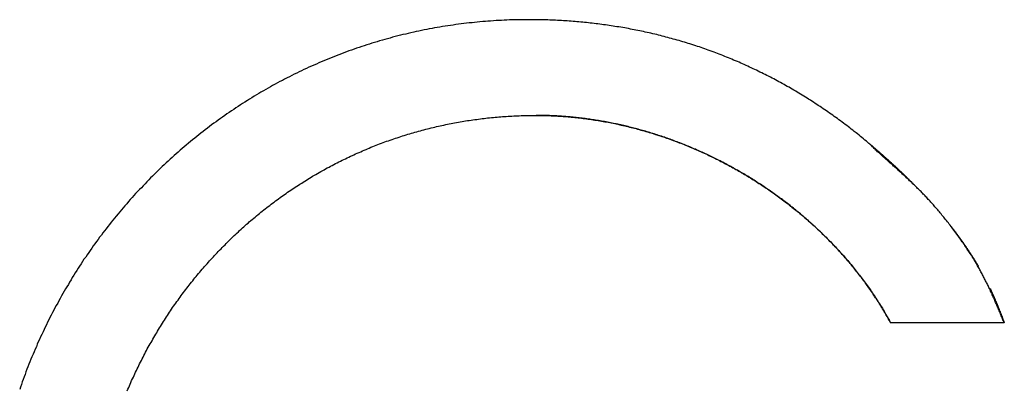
# Model space of a CAD drawing. Extents: x 1107 to 4046, y 937 to 3355.
# Tile 799 of 861: x 3058.27 to 3062.24, y 1762.37 to 1763.86. Entities that reach past the tile are written whole.
import ezdxf

# ---------------------------------------------------------------- set-up
doc = ezdxf.new("R2010")
doc.units = 0
doc.layers.add('KF_VIDA_L___C_LEFT', color=7, linetype='CONTINUOUS')

# ---------------------------------------------------------------- blocks, each defined once
blk = doc.blocks.new('KF_VIDA_L___C_LEFT')
at = {"layer": 'KF_VIDA_L___C_LEFT'}
blk.add_line((172.9343, 73.4208), (172.4763, 73.4208), dxfattribs=at)
for points in [[(171.017, 74.6425, 0), (171.007, 74.6425, 0), (170.996, 74.6424, 0), (170.985, 74.6422, 0), (170.974, 74.6421, 0), (170.963, 74.6418, 0), (170.952, 74.6415, 0), (170.941, 74.6412, 0), (170.93, 74.6407, 0), (170.919, 74.6403, 0), (170.909, 74.6398, 0), (170.898, 74.6392, 0), (170.887, 74.6386, 0), (170.876, 74.6379, 0), (170.865, 74.6371, 0), (170.854, 74.6363, 0), (170.844, 74.6355, 0), (170.833, 74.6346, 0), (170.822, 74.6336, 0), (170.811, 74.6326, 0), (170.8, 74.6315, 0), (170.79, 74.6304, 0), (170.779, 74.6292, 0), (170.768, 74.628, 0), (170.757, 74.6267, 0), (170.747, 74.6254, 0), (170.736, 74.624, 0), (170.725, 74.6225, 0), (170.714, 74.621, 0), (170.704, 74.6195, 0), (170.693, 74.6179, 0), (170.682, 74.6162, 0), (170.671, 74.6145, 0), (170.661, 74.6127, 0), (170.65, 74.6109, 0), (170.639, 74.609, 0), (170.629, 74.607, 0), (170.618, 74.605, 0), (170.608, 74.603, 0), (170.597, 74.6009, 0), (170.586, 74.5987, 0), (170.576, 74.5965, 0), (170.565, 74.5942, 0), (170.555, 74.5919, 0), (170.544, 74.5896, 0), (170.533, 74.5871, 0), (170.523, 74.5846, 0), (170.512, 74.5821, 0), (170.502, 74.5795, 0), (170.491, 74.5769, 0), (170.481, 74.5742, 0), (170.47, 74.5714, 0), (170.46, 74.5686, 0), (170.449, 74.5657, 0), (170.439, 74.5628, 0), (170.429, 74.5599, 0), (170.418, 74.5568, 0), (170.408, 74.5538, 0), (170.397, 74.5506, 0), (170.387, 74.5475, 0), (170.377, 74.5442, 0), (170.366, 74.5409, 0), (170.356, 74.5376, 0), (170.346, 74.5342, 0), (170.335, 74.5307, 0), (170.325, 74.5272, 0), (170.315, 74.5237, 0), (170.305, 74.52, 0), (170.294, 74.5164, 0), (170.284, 74.5126, 0), (170.274, 74.5089, 0), (170.264, 74.505, 0), (170.254, 74.5012, 0), (170.243, 74.4972, 0), (170.233, 74.4932, 0), (170.223, 74.4892, 0), (170.213, 74.4851, 0), (170.203, 74.4809, 0), (170.193, 74.4767, 0), (170.183, 74.4725, 0), (170.173, 74.4682, 0), (170.163, 74.4638, 0), (170.153, 74.4594, 0), (170.143, 74.455, 0), (170.133, 74.4505, 0), (170.123, 74.4459, 0), (170.113, 74.4413, 0), (170.103, 74.4367, 0), (170.094, 74.432, 0), (170.084, 74.4273, 0), (170.074, 74.4225, 0), (170.064, 74.4176, 0), (170.055, 74.4127, 0), (170.045, 74.4078, 0), (170.035, 74.4028, 0), (170.026, 74.3978, 0), (170.016, 74.3927, 0), (170.007, 74.3875, 0), (169.997, 74.3823, 0), (169.987, 74.3771, 0), (169.978, 74.3718, 0), (169.969, 74.3665, 0), (169.959, 74.3611, 0), (169.95, 74.3557, 0), (169.94, 74.3503, 0), (169.931, 74.3447, 0), (169.922, 74.3392, 0), (169.912, 74.3336, 0), (169.903, 74.3279, 0), (169.894, 74.3222, 0), (169.885, 74.3165, 0), (169.875, 74.3107, 0), (169.866, 74.3048, 0), (169.857, 74.299, 0), (169.848, 74.293, 0), (169.839, 74.2871, 0), (169.83, 74.281, 0), (169.821, 74.275, 0), (169.812, 74.2689, 0), (169.803, 74.2627, 0), (169.794, 74.2565, 0), (169.785, 74.2503, 0), (169.777, 74.244, 0), (169.768, 74.2376, 0), (169.759, 74.2313, 0), (169.75, 74.2248, 0), (169.741, 74.2184, 0), (169.733, 74.2119, 0), (169.724, 74.2053, 0), (169.715, 74.1987, 0), (169.707, 74.1921, 0), (169.698, 74.1854, 0), (169.69, 74.1786, 0), (169.681, 74.1719, 0), (169.673, 74.1651, 0), (169.664, 74.1582, 0), (169.656, 74.1513, 0), (169.648, 74.1444, 0), (169.639, 74.1374, 0), (169.631, 74.1304, 0), (169.623, 74.1233, 0), (169.615, 74.1162, 0), (169.606, 74.109, 0), (169.598, 74.1018, 0), (169.59, 74.0946, 0), (169.582, 74.0873, 0), (169.574, 74.08, 0), (169.566, 74.0726, 0), (169.558, 74.0652, 0), (169.55, 74.0578, 0), (169.542, 74.0503, 0), (169.534, 74.0428, 0), (169.526, 74.0352, 0), (169.519, 74.0276, 0), (169.511, 74.02, 0), (169.503, 74.0123, 0), (169.495, 74.0046, 0), (169.488, 73.9968, 0), (169.48, 73.989, 0), (169.473, 73.9812, 0), (169.465, 73.9733, 0), (169.458, 73.9654, 0), (169.45, 73.9575, 0), (169.443, 73.9495, 0), (169.435, 73.9415, 0), (169.428, 73.9335, 0), (169.421, 73.9254, 0), (169.413, 73.9173, 0), (169.406, 73.9092, 0), (169.399, 73.901, 0), (169.392, 73.8928, 0), (169.385, 73.8845, 0), (169.378, 73.8763, 0), (169.371, 73.8679, 0), (169.364, 73.8596, 0), (169.357, 73.8512, 0), (169.35, 73.8428, 0), (169.343, 73.8344, 0), (169.336, 73.8259, 0), (169.33, 73.8174, 0), (169.323, 73.8088, 0), (169.316, 73.8003, 0), (169.31, 73.7917, 0), (169.303, 73.783, 0), (169.297, 73.7743, 0), (169.29, 73.7656, 0), (169.284, 73.7569, 0), (169.277, 73.7481, 0), (169.271, 73.7394, 0), (169.264, 73.7305, 0), (169.258, 73.7217, 0), (169.252, 73.7128, 0), (169.246, 73.7039, 0), (169.24, 73.6949, 0), (169.234, 73.686, 0), (169.227, 73.6769, 0), (169.221, 73.6679, 0), (169.215, 73.6588, 0), (169.209, 73.6498, 0), (169.204, 73.6406, 0), (169.198, 73.6315, 0), (169.192, 73.6223, 0), (169.186, 73.6131, 0), (169.18, 73.6039, 0), (169.175, 73.5946, 0), (169.169, 73.5853, 0), (169.164, 73.576, 0), (169.158, 73.5666, 0), (169.153, 73.5573, 0), (169.147, 73.5479, 0), (169.142, 73.5384, 0), (169.136, 73.529, 0), (169.131, 73.5195, 0), (169.126, 73.51, 0), (169.121, 73.5004, 0), (169.115, 73.4909, 0), (169.11, 73.4813, 0), (169.105, 73.4717, 0), (169.1, 73.462, 0), (169.095, 73.4524, 0), (169.09, 73.4427, 0), (169.085, 73.4329, 0), (169.08, 73.4232, 0), (169.076, 73.4134, 0), (169.071, 73.4036, 0), (169.066, 73.3938, 0), (169.062, 73.384, 0), (169.057, 73.3741, 0), (169.052, 73.3642, 0), (169.048, 73.3543, 0), (169.043, 73.3444, 0), (169.039, 73.3344, 0), (169.035, 73.3244, 0), (169.03, 73.3144, 0), (169.026, 73.3044, 0), (169.022, 73.2943, 0), (169.017, 73.2843, 0), (169.013, 73.2742, 0), (169.009, 73.2641, 0), (169.005, 73.2539, 0), (169.001, 73.2438, 0), (168.997, 73.2336, 0), (168.993, 73.2235, 0), (168.99, 73.2133, 0), (168.986, 73.2031, 0), (168.982, 73.1929, 0), (168.978, 73.1826, 0), (168.975, 73.1724, 0), (168.971, 73.1621, 0), (168.968, 73.1518, 0)], [(172.385, 74.1475, 0), (172.379, 74.1525, 0), (172.373, 74.1576, 0), (172.367, 74.1625, 0), (172.361, 74.1675, 0), (172.355, 74.1724, 0), (172.349, 74.1773, 0), (172.343, 74.1822, 0), (172.337, 74.1871, 0), (172.33, 74.1919, 0), (172.324, 74.1968, 0), (172.318, 74.2015, 0), (172.312, 74.2063, 0), (172.306, 74.2111, 0), (172.3, 74.2158, 0), (172.293, 74.2205, 0), (172.287, 74.2252, 0), (172.281, 74.2298, 0), (172.275, 74.2345, 0), (172.268, 74.2391, 0), (172.262, 74.2437, 0), (172.256, 74.2482, 0), (172.249, 74.2527, 0), (172.243, 74.2573, 0), (172.237, 74.2617, 0), (172.23, 74.2662, 0), (172.224, 74.2707, 0), (172.218, 74.2751, 0), (172.211, 74.2795, 0), (172.205, 74.2838, 0), (172.198, 74.2882, 0), (172.192, 74.2925, 0), (172.185, 74.2968, 0), (172.179, 74.3011, 0), (172.173, 74.3053, 0), (172.166, 74.3095, 0), (172.159, 74.3137, 0), (172.153, 74.3179, 0), (172.146, 74.3221, 0), (172.14, 74.3262, 0), (172.133, 74.3303, 0), (172.127, 74.3344, 0), (172.12, 74.3384, 0), (172.113, 74.3425, 0), (172.107, 74.3465, 0), (172.1, 74.3504, 0), (172.094, 74.3544, 0), (172.087, 74.3583, 0), (172.08, 74.3622, 0), (172.073, 74.3661, 0), (172.067, 74.37, 0), (172.06, 74.3738, 0), (172.053, 74.3776, 0), (172.047, 74.3814, 0), (172.04, 74.3851, 0), (172.033, 74.3888, 0), (172.026, 74.3926, 0), (172.019, 74.3962, 0), (172.013, 74.3999, 0), (172.006, 74.4035, 0), (171.999, 74.4071, 0), (171.992, 74.4107, 0), (171.985, 74.4142, 0), (171.978, 74.4178, 0), (171.971, 74.4213, 0), (171.964, 74.4247, 0), (171.957, 74.4282, 0), (171.95, 74.4316, 0), (171.943, 74.435, 0), (171.936, 74.4384, 0), (171.929, 74.4417, 0), (171.922, 74.445, 0), (171.915, 74.4483, 0), (171.908, 74.4516, 0), (171.901, 74.4549, 0), (171.894, 74.4581, 0), (171.887, 74.4613, 0), (171.88, 74.4644, 0), (171.873, 74.4676, 0), (171.866, 74.4707, 0), (171.859, 74.4738, 0), (171.851, 74.4768, 0), (171.844, 74.4799, 0), (171.837, 74.4829, 0), (171.83, 74.4858, 0), (171.823, 74.4888, 0), (171.815, 74.4917, 0), (171.808, 74.4946, 0), (171.801, 74.4975, 0), (171.794, 74.5003, 0), (171.786, 74.5032, 0), (171.779, 74.506, 0), (171.772, 74.5087, 0), (171.765, 74.5115, 0), (171.757, 74.5142, 0), (171.75, 74.5169, 0), (171.742, 74.5195, 0), (171.735, 74.5222, 0), (171.728, 74.5248, 0), (171.72, 74.5273, 0), (171.713, 74.5299, 0), (171.706, 74.5324, 0), (171.698, 74.5349, 0), (171.691, 74.5373, 0), (171.683, 74.5397, 0), (171.676, 74.5421, 0), (171.668, 74.5445, 0), (171.661, 74.5468, 0), (171.654, 74.5491, 0), (171.646, 74.5514, 0), (171.639, 74.5537, 0), (171.631, 74.5559, 0), (171.624, 74.5581, 0), (171.616, 74.5602, 0), (171.609, 74.5624, 0), (171.601, 74.5645, 0), (171.594, 74.5665, 0), (171.586, 74.5686, 0), (171.579, 74.5706, 0), (171.571, 74.5726, 0), (171.564, 74.5746, 0), (171.556, 74.5765, 0), (171.549, 74.5784, 0), (171.541, 74.5803, 0), (171.534, 74.5821, 0), (171.526, 74.5839, 0), (171.519, 74.5857, 0), (171.511, 74.5875, 0), (171.503, 74.5892, 0), (171.496, 74.5909, 0), (171.488, 74.5926, 0), (171.481, 74.5942, 0), (171.473, 74.5958, 0), (171.466, 74.5974, 0), (171.458, 74.599, 0), (171.45, 74.6005, 0), (171.443, 74.602, 0), (171.435, 74.6035, 0), (171.428, 74.6049, 0), (171.42, 74.6064, 0), (171.412, 74.6078, 0), (171.405, 74.6091, 0), (171.397, 74.6105, 0), (171.389, 74.6118, 0), (171.382, 74.613, 0), (171.374, 74.6143, 0), (171.366, 74.6155, 0), (171.359, 74.6167, 0), (171.351, 74.6179, 0), (171.343, 74.619, 0), (171.336, 74.6201, 0), (171.328, 74.6212, 0), (171.32, 74.6223, 0), (171.313, 74.6233, 0), (171.305, 74.6243, 0), (171.297, 74.6253, 0), (171.29, 74.6263, 0), (171.282, 74.6272, 0), (171.274, 74.6281, 0), (171.266, 74.6289, 0), (171.259, 74.6298, 0), (171.251, 74.6306, 0), (171.243, 74.6314, 0), (171.236, 74.6321, 0), (171.228, 74.6329, 0), (171.22, 74.6336, 0), (171.212, 74.6342, 0), (171.205, 74.6349, 0), (171.197, 74.6355, 0), (171.189, 74.6361, 0), (171.181, 74.6367, 0), (171.174, 74.6372, 0), (171.166, 74.6377, 0), (171.158, 74.6382, 0), (171.15, 74.6387, 0), (171.142, 74.6391, 0), (171.135, 74.6395, 0), (171.127, 74.6399, 0), (171.119, 74.6403, 0), (171.111, 74.6406, 0), (171.104, 74.6409, 0), (171.096, 74.6412, 0), (171.088, 74.6414, 0), (171.08, 74.6417, 0), (171.072, 74.6418, 0), (171.064, 74.642, 0), (171.057, 74.6422, 0), (171.049, 74.6423, 0), (171.041, 74.6424, 0), (171.033, 74.6424, 0), (171.025, 74.6425, 0), (171.017, 74.6425, 0)], [(169.401, 73.1464, 0), (169.404, 73.1533, 0), (169.407, 73.1603, 0), (169.41, 73.1672, 0), (169.413, 73.1741, 0), (169.416, 73.181, 0), (169.419, 73.1879, 0), (169.422, 73.1947, 0), (169.426, 73.2016, 0), (169.429, 73.2084, 0), (169.432, 73.2152, 0), (169.435, 73.2221, 0), (169.438, 73.2289, 0), (169.441, 73.2356, 0), (169.445, 73.2424, 0), (169.448, 73.2492, 0), (169.451, 73.2559, 0), (169.455, 73.2626, 0), (169.458, 73.2693, 0), (169.461, 73.276, 0), (169.465, 73.2827, 0), (169.468, 73.2894, 0), (169.472, 73.296, 0), (169.475, 73.3027, 0), (169.479, 73.3093, 0), (169.482, 73.3159, 0), (169.486, 73.3225, 0), (169.49, 73.3291, 0), (169.493, 73.3356, 0), (169.497, 73.3422, 0), (169.501, 73.3487, 0), (169.504, 73.3552, 0), (169.508, 73.3617, 0), (169.512, 73.3682, 0), (169.516, 73.3746, 0), (169.52, 73.3811, 0), (169.523, 73.3875, 0), (169.527, 73.3939, 0), (169.531, 73.4004, 0), (169.535, 73.4067, 0), (169.539, 73.4131, 0), (169.543, 73.4195, 0), (169.547, 73.4258, 0), (169.551, 73.4321, 0), (169.555, 73.4384, 0), (169.559, 73.4447, 0), (169.563, 73.451, 0), (169.567, 73.4572, 0), (169.572, 73.4635, 0), (169.576, 73.4697, 0), (169.58, 73.4759, 0), (169.584, 73.4821, 0), (169.588, 73.4882, 0), (169.593, 73.4944, 0), (169.597, 73.5005, 0), (169.601, 73.5066, 0), (169.606, 73.5127, 0), (169.61, 73.5188, 0), (169.614, 73.5249, 0), (169.619, 73.5309, 0), (169.623, 73.5369, 0), (169.628, 73.5429, 0), (169.632, 73.5489, 0), (169.637, 73.5549, 0), (169.641, 73.5608, 0), (169.646, 73.5668, 0), (169.651, 73.5727, 0), (169.655, 73.5786, 0), (169.66, 73.5845, 0), (169.665, 73.5903, 0), (169.669, 73.5962, 0), (169.674, 73.602, 0), (169.679, 73.6078, 0), (169.683, 73.6136, 0), (169.688, 73.6193, 0), (169.693, 73.6251, 0), (169.698, 73.6308, 0), (169.703, 73.6365, 0), (169.708, 73.6422, 0), (169.713, 73.6478, 0), (169.718, 73.6535, 0), (169.723, 73.6591, 0), (169.728, 73.6647, 0), (169.733, 73.6703, 0), (169.738, 73.6759, 0), (169.743, 73.6814, 0), (169.748, 73.6869, 0), (169.753, 73.6924, 0), (169.758, 73.6979, 0), (169.763, 73.7034, 0), (169.768, 73.7088, 0), (169.773, 73.7143, 0), (169.779, 73.7197, 0), (169.784, 73.7251, 0), (169.789, 73.7304, 0), (169.795, 73.7358, 0), (169.8, 73.7411, 0), (169.805, 73.7464, 0), (169.811, 73.7516, 0), (169.816, 73.7569, 0), (169.821, 73.7621, 0), (169.827, 73.7673, 0), (169.832, 73.7725, 0), (169.838, 73.7777, 0), (169.843, 73.7828, 0), (169.849, 73.7879, 0), (169.854, 73.793, 0), (169.86, 73.7981, 0), (169.865, 73.8031, 0), (169.871, 73.8081, 0), (169.876, 73.8131, 0), (169.882, 73.8181, 0), (169.888, 73.823, 0), (169.893, 73.8279, 0), (169.899, 73.8328, 0), (169.905, 73.8377, 0), (169.911, 73.8425, 0), (169.916, 73.8473, 0), (169.922, 73.8521, 0), (169.928, 73.8569, 0), (169.934, 73.8617, 0), (169.939, 73.8664, 0), (169.945, 73.8711, 0), (169.951, 73.8757, 0), (169.957, 73.8804, 0), (169.963, 73.885, 0), (169.969, 73.8896, 0), (169.975, 73.8942, 0), (169.981, 73.8987, 0), (169.987, 73.9032, 0), (169.993, 73.9077, 0), (169.999, 73.9122, 0), (170.005, 73.9166, 0), (170.011, 73.921, 0), (170.017, 73.9254, 0), (170.023, 73.9298, 0), (170.029, 73.9341, 0), (170.035, 73.9384, 0), (170.041, 73.9427, 0), (170.047, 73.947, 0), (170.054, 73.9512, 0), (170.06, 73.9554, 0), (170.066, 73.9596, 0), (170.072, 73.9637, 0), (170.078, 73.9679, 0), (170.085, 73.972, 0), (170.091, 73.976, 0), (170.097, 73.9801, 0), (170.104, 73.9841, 0), (170.11, 73.9881, 0), (170.116, 73.9921, 0), (170.123, 73.996, 0), (170.129, 73.9999, 0), (170.135, 74.0038, 0), (170.142, 74.0077, 0), (170.148, 74.0115, 0), (170.155, 74.0153, 0), (170.161, 74.0191, 0), (170.168, 74.0229, 0), (170.174, 74.0266, 0), (170.181, 74.0303, 0), (170.187, 74.0339, 0), (170.194, 74.0376, 0), (170.2, 74.0412, 0), (170.207, 74.0448, 0), (170.214, 74.0484, 0), (170.22, 74.0519, 0), (170.227, 74.0554, 0), (170.233, 74.0589, 0), (170.24, 74.0623, 0), (170.247, 74.0657, 0), (170.253, 74.0691, 0), (170.26, 74.0725, 0), (170.267, 74.0758, 0), (170.274, 74.0791, 0), (170.28, 74.0824, 0), (170.287, 74.0857, 0), (170.294, 74.0889, 0), (170.301, 74.0921, 0), (170.308, 74.0952, 0), (170.314, 74.0984, 0), (170.321, 74.1015, 0), (170.328, 74.1046, 0), (170.335, 74.1076, 0), (170.342, 74.1106, 0), (170.349, 74.1136, 0), (170.356, 74.1166, 0), (170.363, 74.1195, 0), (170.369, 74.1224, 0), (170.376, 74.1253, 0), (170.383, 74.1281, 0), (170.39, 74.1309, 0), (170.397, 74.1337, 0), (170.404, 74.1365, 0), (170.411, 74.1392, 0), (170.418, 74.1419, 0), (170.425, 74.1445, 0), (170.432, 74.1472, 0), (170.439, 74.1498, 0), (170.446, 74.1523, 0), (170.454, 74.1548, 0), (170.461, 74.1573, 0), (170.468, 74.1598, 0), (170.475, 74.1623, 0), (170.482, 74.1647, 0), (170.489, 74.167, 0), (170.496, 74.1694, 0), (170.503, 74.1717, 0), (170.51, 74.174, 0), (170.517, 74.1762, 0), (170.525, 74.1785, 0), (170.532, 74.1807, 0), (170.539, 74.1828, 0), (170.546, 74.1849, 0), (170.553, 74.187, 0), (170.56, 74.1891, 0), (170.568, 74.1912, 0), (170.575, 74.1932, 0), (170.582, 74.1951, 0), (170.589, 74.1971, 0), (170.596, 74.199, 0), (170.604, 74.2009, 0), (170.611, 74.2027, 0), (170.618, 74.2045, 0), (170.625, 74.2063, 0), (170.633, 74.2081, 0), (170.64, 74.2098, 0), (170.647, 74.2115, 0), (170.655, 74.2132, 0), (170.662, 74.2148, 0), (170.669, 74.2164, 0), (170.676, 74.218, 0), (170.684, 74.2195, 0), (170.691, 74.221, 0), (170.698, 74.2225, 0), (170.706, 74.2239, 0), (170.713, 74.2254, 0), (170.72, 74.2267, 0), (170.728, 74.2281, 0), (170.735, 74.2294, 0), (170.742, 74.2307, 0), (170.75, 74.232, 0), (170.757, 74.2332, 0), (170.764, 74.2344, 0), (170.772, 74.2356, 0), (170.779, 74.2367, 0), (170.787, 74.2378, 0), (170.794, 74.2389, 0), (170.801, 74.2399, 0), (170.809, 74.2409, 0), (170.816, 74.2419, 0), (170.824, 74.2429, 0), (170.831, 74.2438, 0), (170.839, 74.2447, 0), (170.846, 74.2455, 0), (170.853, 74.2463, 0), (170.861, 74.2471, 0), (170.868, 74.2479, 0), (170.876, 74.2486, 0), (170.883, 74.2493, 0), (170.891, 74.25, 0), (170.898, 74.2506, 0), (170.906, 74.2512, 0), (170.913, 74.2518, 0), (170.92, 74.2524, 0), (170.928, 74.2529, 0), (170.935, 74.2533, 0), (170.943, 74.2538, 0), (170.95, 74.2542, 0), (170.958, 74.2546, 0), (170.965, 74.255, 0), (170.973, 74.2553, 0), (170.98, 74.2556, 0), (170.988, 74.2558, 0), (170.995, 74.2561, 0), (171.003, 74.2563, 0), (171.01, 74.2564, 0), (171.018, 74.2566, 0), (171.026, 74.2567, 0), (171.033, 74.2568, 0), (171.041, 74.2568, 0), (171.048, 74.2568, 0)], [(172.476, 73.4208, 0), (172.474, 73.426, 0), (172.471, 73.4312, 0), (172.468, 73.4363, 0), (172.465, 73.4415, 0), (172.462, 73.4466, 0), (172.459, 73.4517, 0), (172.456, 73.4568, 0), (172.453, 73.4619, 0), (172.45, 73.467, 0), (172.447, 73.4721, 0), (172.444, 73.4771, 0), (172.441, 73.4822, 0), (172.438, 73.4872, 0), (172.435, 73.4922, 0), (172.432, 73.4973, 0), (172.429, 73.5023, 0), (172.425, 73.5072, 0), (172.422, 73.5122, 0), (172.419, 73.5172, 0), (172.416, 73.5222, 0), (172.412, 73.5271, 0), (172.409, 73.532, 0), (172.406, 73.537, 0), (172.403, 73.5419, 0), (172.399, 73.5468, 0), (172.396, 73.5516, 0), (172.392, 73.5565, 0), (172.389, 73.5614, 0), (172.386, 73.5662, 0), (172.382, 73.571, 0), (172.379, 73.5759, 0), (172.375, 73.5807, 0), (172.372, 73.5855, 0), (172.368, 73.5903, 0), (172.365, 73.595, 0), (172.361, 73.5998, 0), (172.357, 73.6045, 0), (172.354, 73.6093, 0), (172.35, 73.614, 0), (172.347, 73.6187, 0), (172.343, 73.6234, 0), (172.339, 73.6281, 0), (172.335, 73.6327, 0), (172.332, 73.6374, 0), (172.328, 73.642, 0), (172.324, 73.6466, 0), (172.32, 73.6513, 0), (172.317, 73.6559, 0), (172.313, 73.6604, 0), (172.309, 73.665, 0), (172.305, 73.6696, 0), (172.301, 73.6741, 0), (172.297, 73.6787, 0), (172.293, 73.6832, 0), (172.289, 73.6877, 0), (172.285, 73.6922, 0), (172.281, 73.6966, 0), (172.277, 73.7011, 0), (172.273, 73.7056, 0), (172.269, 73.71, 0), (172.265, 73.7144, 0), (172.261, 73.7188, 0), (172.257, 73.7232, 0), (172.253, 73.7276, 0), (172.249, 73.7319, 0), (172.245, 73.7363, 0), (172.241, 73.7406, 0), (172.237, 73.7449, 0), (172.232, 73.7492, 0), (172.228, 73.7535, 0), (172.224, 73.7578, 0), (172.22, 73.7621, 0), (172.215, 73.7663, 0), (172.211, 73.7705, 0), (172.207, 73.7748, 0), (172.202, 73.779, 0), (172.198, 73.7832, 0), (172.194, 73.7873, 0), (172.189, 73.7915, 0), (172.185, 73.7956, 0), (172.181, 73.7997, 0), (172.176, 73.8039, 0), (172.172, 73.808, 0), (172.167, 73.812, 0), (172.163, 73.8161, 0), (172.158, 73.8201, 0), (172.154, 73.8242, 0), (172.149, 73.8282, 0), (172.145, 73.8322, 0), (172.14, 73.8362, 0), (172.136, 73.8402, 0), (172.131, 73.8441, 0), (172.127, 73.8481, 0), (172.122, 73.852, 0), (172.117, 73.8559, 0), (172.113, 73.8598, 0), (172.108, 73.8637, 0), (172.104, 73.8675, 0), (172.099, 73.8714, 0), (172.094, 73.8752, 0), (172.089, 73.879, 0), (172.085, 73.8828, 0), (172.08, 73.8866, 0), (172.075, 73.8903, 0), (172.071, 73.8941, 0), (172.066, 73.8978, 0), (172.061, 73.9015, 0), (172.056, 73.9052, 0), (172.051, 73.9089, 0), (172.046, 73.9126, 0), (172.042, 73.9162, 0), (172.037, 73.9199, 0), (172.032, 73.9235, 0), (172.027, 73.9271, 0), (172.022, 73.9306, 0), (172.017, 73.9342, 0), (172.012, 73.9378, 0), (172.007, 73.9413, 0), (172.002, 73.9448, 0), (171.997, 73.9483, 0), (171.992, 73.9518, 0), (171.987, 73.9552, 0), (171.982, 73.9587, 0), (171.977, 73.9621, 0), (171.972, 73.9655, 0), (171.967, 73.9689, 0), (171.962, 73.9723, 0), (171.957, 73.9757, 0), (171.952, 73.979, 0), (171.947, 73.9823, 0), (171.942, 73.9856, 0), (171.937, 73.9889, 0), (171.932, 73.9922, 0), (171.927, 73.9954, 0), (171.921, 73.9987, 0), (171.916, 74.0019, 0), (171.911, 74.0051, 0), (171.906, 74.0083, 0), (171.901, 74.0114, 0), (171.895, 74.0146, 0), (171.89, 74.0177, 0), (171.885, 74.0208, 0), (171.88, 74.0239, 0), (171.874, 74.027, 0), (171.869, 74.03, 0), (171.864, 74.0331, 0), (171.859, 74.0361, 0), (171.853, 74.0391, 0), (171.848, 74.0421, 0), (171.843, 74.045, 0), (171.837, 74.048, 0), (171.832, 74.0509, 0), (171.827, 74.0538, 0), (171.821, 74.0567, 0), (171.816, 74.0596, 0), (171.81, 74.0624, 0), (171.805, 74.0653, 0), (171.8, 74.0681, 0), (171.794, 74.0709, 0), (171.789, 74.0736, 0), (171.783, 74.0764, 0), (171.778, 74.0791, 0), (171.772, 74.0819, 0), (171.767, 74.0846, 0), (171.762, 74.0872, 0), (171.756, 74.0899, 0), (171.751, 74.0926, 0), (171.745, 74.0952, 0), (171.74, 74.0978, 0), (171.734, 74.1004, 0), (171.728, 74.1029, 0), (171.723, 74.1055, 0), (171.717, 74.108, 0), (171.712, 74.1105, 0), (171.706, 74.113, 0), (171.701, 74.1155, 0), (171.695, 74.1179, 0), (171.69, 74.1203, 0), (171.684, 74.1227, 0), (171.678, 74.1251, 0), (171.673, 74.1275, 0), (171.667, 74.1299, 0), (171.661, 74.1322, 0), (171.656, 74.1345, 0), (171.65, 74.1368, 0), (171.644, 74.1391, 0), (171.639, 74.1413, 0), (171.633, 74.1435, 0), (171.627, 74.1457, 0), (171.622, 74.1479, 0), (171.616, 74.1501, 0), (171.61, 74.1522, 0), (171.605, 74.1544, 0), (171.599, 74.1565, 0), (171.593, 74.1586, 0), (171.588, 74.1606, 0), (171.582, 74.1627, 0), (171.576, 74.1647, 0), (171.57, 74.1667, 0), (171.565, 74.1687, 0), (171.559, 74.1706, 0), (171.553, 74.1726, 0), (171.547, 74.1745, 0), (171.541, 74.1764, 0), (171.536, 74.1783, 0), (171.53, 74.1801, 0), (171.524, 74.182, 0), (171.518, 74.1838, 0), (171.512, 74.1856, 0), (171.507, 74.1874, 0), (171.501, 74.1891, 0), (171.495, 74.1908, 0), (171.489, 74.1926, 0), (171.483, 74.1942, 0), (171.477, 74.1959, 0), (171.472, 74.1976, 0), (171.466, 74.1992, 0), (171.46, 74.2008, 0), (171.454, 74.2024, 0), (171.448, 74.2039, 0), (171.442, 74.2055, 0), (171.436, 74.207, 0), (171.431, 74.2085, 0), (171.425, 74.2099, 0), (171.419, 74.2114, 0), (171.413, 74.2128, 0), (171.407, 74.2142, 0), (171.401, 74.2156, 0), (171.395, 74.217, 0), (171.389, 74.2183, 0), (171.383, 74.2196, 0), (171.377, 74.2209, 0), (171.371, 74.2222, 0), (171.366, 74.2234, 0), (171.36, 74.2247, 0), (171.354, 74.2259, 0), (171.348, 74.2271, 0), (171.342, 74.2282, 0), (171.336, 74.2294, 0), (171.33, 74.2305, 0), (171.324, 74.2316, 0), (171.318, 74.2327, 0), (171.312, 74.2337, 0), (171.306, 74.2347, 0), (171.3, 74.2357, 0), (171.294, 74.2367, 0), (171.288, 74.2377, 0), (171.282, 74.2386, 0), (171.276, 74.2395, 0), (171.27, 74.2404, 0), (171.264, 74.2413, 0), (171.258, 74.2421, 0), (171.252, 74.2429, 0), (171.246, 74.2437, 0), (171.24, 74.2445, 0), (171.234, 74.2453, 0), (171.228, 74.246, 0), (171.222, 74.2467, 0), (171.216, 74.2474, 0), (171.21, 74.248, 0), (171.204, 74.2487, 0), (171.198, 74.2493, 0), (171.192, 74.2499, 0), (171.186, 74.2504, 0), (171.18, 74.251, 0), (171.174, 74.2515, 0), (171.168, 74.252, 0), (171.162, 74.2525, 0), (171.156, 74.2529, 0), (171.15, 74.2533, 0), (171.144, 74.2537, 0), (171.138, 74.2541, 0), (171.132, 74.2545, 0), (171.126, 74.2548, 0), (171.12, 74.2551, 0), (171.114, 74.2554, 0), (171.108, 74.2556, 0), (171.102, 74.2558, 0), (171.096, 74.2561, 0), (171.09, 74.2562, 0), (171.084, 74.2564, 0), (171.078, 74.2565, 0), (171.072, 74.2566, 0), (171.066, 74.2567, 0), (171.06, 74.2568, 0), (171.054, 74.2568, 0), (171.048, 74.2568, 0)], [(171.048, 74.2568, 0), (171.055, 74.2568, 0), (171.062, 74.2568, 0), (171.068, 74.2567, 0), (171.075, 74.2566, 0), (171.082, 74.2564, 0), (171.089, 74.2563, 0), (171.096, 74.2561, 0), (171.102, 74.2558, 0), (171.109, 74.2556, 0), (171.116, 74.2553, 0), (171.123, 74.255, 0), (171.129, 74.2546, 0), (171.136, 74.2542, 0), (171.143, 74.2538, 0), (171.15, 74.2534, 0), (171.157, 74.2529, 0), (171.163, 74.2524, 0), (171.17, 74.2519, 0), (171.177, 74.2513, 0), (171.184, 74.2507, 0), (171.19, 74.2501, 0), (171.197, 74.2494, 0), (171.204, 74.2487, 0), (171.211, 74.248, 0), (171.217, 74.2473, 0), (171.224, 74.2465, 0), (171.231, 74.2457, 0), (171.238, 74.2449, 0), (171.244, 74.244, 0), (171.251, 74.2431, 0), (171.258, 74.2422, 0), (171.264, 74.2413, 0), (171.271, 74.2403, 0), (171.278, 74.2393, 0), (171.285, 74.2382, 0), (171.291, 74.2372, 0), (171.298, 74.2361, 0), (171.305, 74.235, 0), (171.311, 74.2338, 0), (171.318, 74.2326, 0), (171.325, 74.2314, 0), (171.331, 74.2302, 0), (171.338, 74.2289, 0), (171.345, 74.2277, 0), (171.351, 74.2263, 0), (171.358, 74.225, 0), (171.365, 74.2236, 0), (171.371, 74.2222, 0), (171.378, 74.2208, 0), (171.385, 74.2193, 0), (171.391, 74.2179, 0), (171.398, 74.2163, 0), (171.405, 74.2148, 0), (171.411, 74.2132, 0), (171.418, 74.2116, 0), (171.424, 74.21, 0), (171.431, 74.2084, 0), (171.438, 74.2067, 0), (171.444, 74.205, 0), (171.451, 74.2033, 0), (171.457, 74.2015, 0), (171.464, 74.1997, 0), (171.47, 74.1979, 0), (171.477, 74.1961, 0), (171.483, 74.1942, 0), (171.49, 74.1923, 0), (171.497, 74.1904, 0), (171.503, 74.1885, 0), (171.51, 74.1865, 0), (171.516, 74.1845, 0), (171.523, 74.1825, 0), (171.529, 74.1804, 0), (171.535, 74.1784, 0), (171.542, 74.1763, 0), (171.548, 74.1741, 0), (171.555, 74.172, 0), (171.561, 74.1698, 0), (171.568, 74.1676, 0), (171.574, 74.1654, 0), (171.581, 74.1631, 0), (171.587, 74.1608, 0), (171.593, 74.1585, 0), (171.6, 74.1562, 0), (171.606, 74.1539, 0), (171.612, 74.1515, 0), (171.619, 74.1491, 0), (171.625, 74.1466, 0), (171.632, 74.1442, 0), (171.638, 74.1417, 0), (171.644, 74.1392, 0), (171.65, 74.1367, 0), (171.657, 74.1341, 0), (171.663, 74.1315, 0), (171.669, 74.1289, 0), (171.676, 74.1263, 0), (171.682, 74.1236, 0), (171.688, 74.121, 0), (171.694, 74.1183, 0), (171.701, 74.1155, 0), (171.707, 74.1128, 0), (171.713, 74.11, 0), (171.719, 74.1072, 0), (171.725, 74.1044, 0), (171.732, 74.1015, 0), (171.738, 74.0986, 0), (171.744, 74.0957, 0), (171.75, 74.0928, 0), (171.756, 74.0898, 0), (171.762, 74.0869, 0), (171.768, 74.0839, 0), (171.775, 74.0808, 0), (171.781, 74.0778, 0), (171.787, 74.0747, 0), (171.793, 74.0716, 0), (171.799, 74.0685, 0), (171.805, 74.0654, 0), (171.811, 74.0622, 0), (171.817, 74.059, 0), (171.823, 74.0558, 0), (171.829, 74.0525, 0), (171.835, 74.0493, 0), (171.841, 74.046, 0), (171.847, 74.0427, 0), (171.853, 74.0394, 0), (171.859, 74.036, 0), (171.865, 74.0326, 0), (171.871, 74.0292, 0), (171.876, 74.0258, 0), (171.882, 74.0224, 0), (171.888, 74.0189, 0), (171.894, 74.0154, 0), (171.9, 74.0119, 0), (171.906, 74.0083, 0), (171.912, 74.0048, 0), (171.917, 74.0012, 0), (171.923, 73.9976, 0), (171.929, 73.9939, 0), (171.935, 73.9903, 0), (171.94, 73.9866, 0), (171.946, 73.9829, 0), (171.952, 73.9792, 0), (171.958, 73.9755, 0), (171.963, 73.9717, 0), (171.969, 73.9679, 0), (171.975, 73.9641, 0), (171.98, 73.9603, 0), (171.986, 73.9564, 0), (171.991, 73.9525, 0), (171.997, 73.9486, 0), (172.003, 73.9447, 0), (172.008, 73.9408, 0), (172.014, 73.9368, 0), (172.019, 73.9328, 0), (172.025, 73.9288, 0), (172.03, 73.9248, 0), (172.036, 73.9208, 0), (172.041, 73.9167, 0), (172.046, 73.9126, 0), (172.052, 73.9085, 0), (172.057, 73.9043, 0), (172.063, 73.9002, 0), (172.068, 73.896, 0), (172.073, 73.8918, 0), (172.079, 73.8876, 0), (172.084, 73.8834, 0), (172.089, 73.8791, 0), (172.095, 73.8748, 0), (172.1, 73.8705, 0), (172.105, 73.8662, 0), (172.11, 73.8619, 0), (172.116, 73.8575, 0), (172.121, 73.8531, 0), (172.126, 73.8487, 0), (172.131, 73.8443, 0), (172.136, 73.8398, 0), (172.141, 73.8354, 0), (172.146, 73.8309, 0), (172.152, 73.8264, 0), (172.157, 73.8218, 0), (172.162, 73.8173, 0), (172.167, 73.8127, 0), (172.172, 73.8081, 0), (172.177, 73.8035, 0), (172.182, 73.7989, 0), (172.187, 73.7942, 0), (172.191, 73.7896, 0), (172.196, 73.7849, 0), (172.201, 73.7801, 0), (172.206, 73.7754, 0), (172.211, 73.7707, 0), (172.216, 73.7659, 0), (172.221, 73.7611, 0), (172.225, 73.7563, 0), (172.23, 73.7514, 0), (172.235, 73.7466, 0), (172.24, 73.7417, 0), (172.244, 73.7368, 0), (172.249, 73.7319, 0), (172.254, 73.7269, 0), (172.258, 73.722, 0), (172.263, 73.717, 0), (172.268, 73.712, 0), (172.272, 73.707, 0), (172.277, 73.702, 0), (172.281, 73.6969, 0), (172.286, 73.6918, 0), (172.29, 73.6868, 0), (172.295, 73.6816, 0), (172.299, 73.6765, 0), (172.304, 73.6714, 0), (172.308, 73.6662, 0), (172.312, 73.661, 0), (172.317, 73.6558, 0), (172.321, 73.6506, 0), (172.325, 73.6453, 0), (172.33, 73.6401, 0), (172.334, 73.6348, 0), (172.338, 73.6295, 0), (172.342, 73.6242, 0), (172.346, 73.6188, 0), (172.351, 73.6135, 0), (172.355, 73.6081, 0), (172.359, 73.6027, 0), (172.363, 73.5973, 0), (172.367, 73.5919, 0), (172.371, 73.5864, 0), (172.375, 73.581, 0), (172.379, 73.5755, 0), (172.383, 73.57, 0), (172.387, 73.5645, 0), (172.391, 73.5589, 0), (172.395, 73.5534, 0), (172.398, 73.5478, 0), (172.402, 73.5422, 0), (172.406, 73.5366, 0), (172.41, 73.531, 0), (172.414, 73.5253, 0), (172.417, 73.5197, 0), (172.421, 73.514, 0), (172.425, 73.5083, 0), (172.428, 73.5026, 0), (172.432, 73.4968, 0), (172.436, 73.4911, 0), (172.439, 73.4853, 0), (172.443, 73.4796, 0), (172.446, 73.4738, 0), (172.45, 73.4679, 0), (172.453, 73.4621, 0), (172.456, 73.4563, 0), (172.46, 73.4504, 0), (172.463, 73.4445, 0), (172.467, 73.4386, 0), (172.47, 73.4327, 0), (172.473, 73.4268, 0), (172.476, 73.4208, 0)], [(172.385, 74.1475, 0), (172.386, 74.1465, 0), (172.388, 74.1454, 0), (172.389, 74.1443, 0), (172.39, 74.1433, 0), (172.391, 74.1422, 0), (172.393, 74.1411, 0), (172.394, 74.1401, 0), (172.395, 74.139, 0), (172.396, 74.138, 0), (172.398, 74.1369, 0), (172.399, 74.1358, 0), (172.4, 74.1348, 0), (172.401, 74.1337, 0), (172.403, 74.1326, 0), (172.404, 74.1316, 0), (172.405, 74.1305, 0), (172.406, 74.1295, 0), (172.408, 74.1284, 0), (172.409, 74.1273, 0), (172.41, 74.1263, 0), (172.411, 74.1252, 0), (172.413, 74.1241, 0), (172.414, 74.1231, 0), (172.415, 74.122, 0), (172.416, 74.121, 0), (172.418, 74.1199, 0), (172.419, 74.1188, 0), (172.42, 74.1178, 0), (172.421, 74.1167, 0), (172.422, 74.1157, 0), (172.424, 74.1146, 0), (172.425, 74.1135, 0), (172.426, 74.1125, 0), (172.427, 74.1114, 0), (172.429, 74.1104, 0), (172.43, 74.1093, 0), (172.431, 74.1082, 0), (172.432, 74.1072, 0), (172.433, 74.1061, 0), (172.435, 74.105, 0), (172.436, 74.104, 0), (172.437, 74.1029, 0), (172.438, 74.1019, 0), (172.44, 74.1008, 0), (172.441, 74.0997, 0), (172.442, 74.0987, 0), (172.443, 74.0976, 0), (172.444, 74.0966, 0), (172.446, 74.0955, 0), (172.447, 74.0944, 0), (172.448, 74.0934, 0), (172.449, 74.0923, 0), (172.45, 74.0912, 0), (172.452, 74.0902, 0), (172.453, 74.0891, 0), (172.454, 74.0881, 0), (172.455, 74.087, 0), (172.456, 74.0859, 0), (172.458, 74.0849, 0), (172.459, 74.0838, 0), (172.46, 74.0827, 0), (172.461, 74.0817, 0), (172.462, 74.0806, 0), (172.463, 74.0796, 0), (172.465, 74.0785, 0), (172.466, 74.0774, 0), (172.467, 74.0764, 0), (172.468, 74.0753, 0), (172.469, 74.0742, 0), (172.471, 74.0732, 0), (172.472, 74.0721, 0), (172.473, 74.0711, 0), (172.474, 74.07, 0), (172.475, 74.0689, 0), (172.476, 74.0679, 0), (172.478, 74.0668, 0), (172.479, 74.0657, 0), (172.48, 74.0647, 0), (172.481, 74.0636, 0), (172.482, 74.0625, 0), (172.483, 74.0615, 0), (172.485, 74.0604, 0), (172.486, 74.0594, 0), (172.487, 74.0583, 0), (172.488, 74.0572, 0), (172.489, 74.0562, 0), (172.49, 74.0551, 0), (172.492, 74.054, 0), (172.493, 74.053, 0), (172.494, 74.0519, 0), (172.495, 74.0508, 0), (172.496, 74.0498, 0), (172.497, 74.0487, 0), (172.498, 74.0476, 0), (172.5, 74.0466, 0), (172.501, 74.0455, 0), (172.502, 74.0444, 0), (172.503, 74.0434, 0), (172.504, 74.0423, 0), (172.505, 74.0412, 0), (172.506, 74.0402, 0), (172.508, 74.0391, 0), (172.509, 74.038, 0), (172.51, 74.037, 0), (172.511, 74.0359, 0), (172.512, 74.0348, 0), (172.513, 74.0338, 0), (172.514, 74.0327, 0), (172.515, 74.0316, 0), (172.517, 74.0306, 0), (172.518, 74.0295, 0), (172.519, 74.0284, 0), (172.52, 74.0274, 0), (172.521, 74.0263, 0), (172.522, 74.0252, 0), (172.523, 74.0241, 0), (172.524, 74.0231, 0), (172.526, 74.022, 0), (172.527, 74.0209, 0), (172.528, 74.0199, 0), (172.529, 74.0188, 0), (172.53, 74.0177, 0), (172.531, 74.0167, 0), (172.532, 74.0156, 0), (172.533, 74.0145, 0), (172.534, 74.0134, 0), (172.536, 74.0124, 0), (172.537, 74.0113, 0), (172.538, 74.0102, 0), (172.539, 74.0092, 0), (172.54, 74.0081, 0), (172.541, 74.007, 0), (172.542, 74.0059, 0), (172.543, 74.0049, 0), (172.544, 74.0038, 0), (172.546, 74.0027, 0), (172.547, 74.0016, 0), (172.548, 74.0006, 0), (172.549, 73.9995, 0), (172.55, 73.9984, 0), (172.551, 73.9973, 0), (172.552, 73.9963, 0), (172.553, 73.9952, 0), (172.554, 73.9941, 0), (172.555, 73.993, 0), (172.556, 73.992, 0), (172.557, 73.9909, 0), (172.559, 73.9898, 0), (172.56, 73.9887, 0), (172.561, 73.9877, 0), (172.562, 73.9866, 0), (172.563, 73.9855, 0), (172.564, 73.9844, 0), (172.565, 73.9834, 0), (172.566, 73.9823, 0), (172.567, 73.9812, 0), (172.568, 73.9801, 0), (172.569, 73.9791, 0), (172.57, 73.978, 0)], [(172.934, 73.4208, 0), (172.933, 73.4249, 0), (172.931, 73.429, 0), (172.929, 73.4331, 0), (172.927, 73.4371, 0), (172.926, 73.4411, 0), (172.924, 73.4451, 0), (172.922, 73.4491, 0), (172.921, 73.453, 0), (172.919, 73.457, 0), (172.917, 73.4609, 0), (172.916, 73.4648, 0), (172.914, 73.4687, 0), (172.912, 73.4725, 0), (172.911, 73.4764, 0), (172.909, 73.4803, 0), (172.908, 73.4841, 0), (172.906, 73.4879, 0), (172.904, 73.4917, 0), (172.903, 73.4955, 0), (172.901, 73.4993, 0), (172.899, 73.5031, 0), (172.898, 73.5069, 0), (172.896, 73.5107, 0), (172.895, 73.5145, 0), (172.893, 73.5183, 0), (172.891, 73.522, 0), (172.89, 73.5258, 0), (172.888, 73.5296, 0), (172.886, 73.5334, 0), (172.885, 73.5371, 0), (172.883, 73.5409, 0), (172.881, 73.5447, 0), (172.879, 73.5485, 0), (172.878, 73.5523, 0), (172.876, 73.556, 0), (172.874, 73.5598, 0), (172.872, 73.5637, 0), (172.871, 73.5675, 0), (172.869, 73.5713, 0), (172.867, 73.5751, 0), (172.865, 73.579, 0), (172.863, 73.5828, 0), (172.861, 73.5867, 0), (172.859, 73.5906, 0), (172.857, 73.5945, 0), (172.855, 73.5984, 0), (172.853, 73.6024, 0), (172.851, 73.6063, 0), (172.849, 73.6103, 0), (172.847, 73.6143, 0), (172.845, 73.6183, 0), (172.843, 73.6223, 0), (172.84, 73.6264, 0), (172.838, 73.6305, 0), (172.836, 73.6346, 0), (172.834, 73.6387, 0), (172.831, 73.6428, 0), (172.829, 73.647, 0), (172.826, 73.6512, 0), (172.824, 73.6555, 0), (172.822, 73.6597, 0), (172.819, 73.664, 0), (172.816, 73.6684, 0), (172.814, 73.6727, 0), (172.811, 73.6771, 0), (172.808, 73.6815, 0), (172.806, 73.686, 0), (172.803, 73.6905, 0), (172.8, 73.695, 0), (172.797, 73.6996, 0), (172.794, 73.7042, 0), (172.791, 73.7089, 0), (172.788, 73.7136, 0), (172.785, 73.7183, 0), (172.782, 73.7231, 0), (172.778, 73.7279, 0), (172.775, 73.7328, 0), (172.772, 73.7377, 0), (172.768, 73.7426, 0), (172.765, 73.7476, 0), (172.761, 73.7527, 0), (172.758, 73.7578, 0), (172.754, 73.7629, 0), (172.75, 73.7681, 0), (172.746, 73.7733, 0), (172.743, 73.7786, 0), (172.739, 73.7839, 0), (172.735, 73.7891, 0), (172.731, 73.7942, 0), (172.727, 73.7992, 0), (172.724, 73.8042, 0), (172.72, 73.8092, 0), (172.716, 73.814, 0), (172.712, 73.8188, 0), (172.709, 73.8236, 0), (172.705, 73.8283, 0), (172.701, 73.8329, 0), (172.698, 73.8375, 0), (172.694, 73.842, 0), (172.691, 73.8464, 0), (172.687, 73.8508, 0), (172.683, 73.8552, 0), (172.68, 73.8595, 0), (172.676, 73.8637, 0), (172.673, 73.8679, 0), (172.669, 73.8721, 0), (172.666, 73.8762, 0), (172.662, 73.8802, 0), (172.659, 73.8842, 0), (172.655, 73.8882, 0), (172.652, 73.8921, 0), (172.649, 73.896, 0), (172.645, 73.8998, 0), (172.642, 73.9036, 0), (172.638, 73.9074, 0), (172.635, 73.9111, 0), (172.632, 73.9147, 0), (172.628, 73.9184, 0), (172.625, 73.922, 0), (172.622, 73.9255, 0), (172.618, 73.929, 0), (172.615, 73.9325, 0), (172.612, 73.936, 0), (172.608, 73.9394, 0), (172.605, 73.9428, 0), (172.602, 73.9462, 0), (172.599, 73.9495, 0), (172.595, 73.9528, 0), (172.592, 73.9561, 0), (172.589, 73.9594, 0), (172.585, 73.9626, 0), (172.582, 73.9658, 0), (172.579, 73.969, 0), (172.576, 73.9721, 0), (172.572, 73.9753, 0), (172.569, 73.9784, 0), (172.566, 73.9815, 0), (172.563, 73.9846, 0), (172.56, 73.9877, 0), (172.556, 73.9907, 0), (172.553, 73.9937, 0), (172.55, 73.9968, 0), (172.547, 73.9998, 0), (172.543, 74.0028, 0), (172.54, 74.0058, 0), (172.537, 74.0087, 0), (172.534, 74.0117, 0), (172.531, 74.0146, 0), (172.527, 74.0176, 0), (172.524, 74.0205, 0), (172.521, 74.0235, 0), (172.518, 74.0264, 0), (172.514, 74.0293, 0), (172.511, 74.0323, 0), (172.508, 74.0352, 0), (172.505, 74.0381, 0), (172.501, 74.041, 0), (172.498, 74.0439, 0), (172.495, 74.0469, 0), (172.492, 74.0498, 0), (172.488, 74.0527, 0), (172.485, 74.0557, 0), (172.482, 74.0586, 0), (172.478, 74.0616, 0), (172.475, 74.0645, 0), (172.472, 74.0675, 0), (172.468, 74.0705, 0), (172.465, 74.0735, 0), (172.462, 74.0765, 0), (172.458, 74.0795, 0), (172.455, 74.0825, 0), (172.452, 74.0856, 0), (172.448, 74.0886, 0), (172.445, 74.0917, 0), (172.441, 74.0948, 0), (172.438, 74.0979, 0), (172.435, 74.101, 0), (172.431, 74.1042, 0), (172.428, 74.1074, 0), (172.424, 74.1106, 0), (172.421, 74.1138, 0), (172.417, 74.117, 0), (172.414, 74.1203, 0), (172.41, 74.1236, 0), (172.407, 74.1269, 0), (172.403, 74.1303, 0), (172.4, 74.1337, 0), (172.396, 74.1371, 0), (172.392, 74.1405, 0), (172.389, 74.144, 0), (172.385, 74.1475, 0)], [(172.721, 73.8075, 0), (172.722, 73.8067, 0), (172.722, 73.8058, 0), (172.723, 73.805, 0), (172.724, 73.8042, 0), (172.724, 73.8034, 0), (172.725, 73.8026, 0), (172.726, 73.8017, 0), (172.726, 73.8009, 0), (172.727, 73.8001, 0), (172.727, 73.7993, 0), (172.728, 73.7985, 0), (172.729, 73.7976, 0), (172.729, 73.7968, 0), (172.73, 73.796, 0), (172.731, 73.7952, 0), (172.731, 73.7943, 0), (172.732, 73.7935, 0), (172.732, 73.7927, 0), (172.733, 73.7919, 0), (172.734, 73.791, 0), (172.734, 73.7902, 0), (172.735, 73.7894, 0), (172.736, 73.7886, 0), (172.736, 73.7878, 0), (172.737, 73.7869, 0), (172.737, 73.7861, 0), (172.738, 73.7853, 0), (172.739, 73.7844, 0), (172.739, 73.7836, 0), (172.74, 73.7828, 0), (172.741, 73.782, 0), (172.741, 73.7811, 0), (172.742, 73.7803, 0), (172.742, 73.7795, 0), (172.743, 73.7787, 0), (172.744, 73.7778, 0), (172.744, 73.777, 0), (172.745, 73.7762, 0), (172.745, 73.7753, 0), (172.746, 73.7745, 0), (172.747, 73.7737, 0), (172.747, 73.7729, 0), (172.748, 73.772, 0), (172.748, 73.7712, 0), (172.749, 73.7704, 0), (172.75, 73.7695, 0), (172.75, 73.7687, 0), (172.751, 73.7679, 0), (172.751, 73.7671, 0), (172.752, 73.7662, 0), (172.753, 73.7654, 0), (172.753, 73.7646, 0), (172.754, 73.7637, 0), (172.755, 73.7629, 0), (172.755, 73.7621, 0), (172.756, 73.7612, 0), (172.756, 73.7604, 0), (172.757, 73.7596, 0), (172.757, 73.7587, 0), (172.758, 73.7579, 0), (172.759, 73.7571, 0), (172.759, 73.7562, 0), (172.76, 73.7554, 0), (172.76, 73.7546, 0), (172.761, 73.7537, 0), (172.762, 73.7529, 0), (172.762, 73.7521, 0), (172.763, 73.7512, 0), (172.763, 73.7504, 0), (172.764, 73.7496, 0), (172.765, 73.7487, 0), (172.765, 73.7479, 0), (172.766, 73.7471, 0), (172.766, 73.7462, 0), (172.767, 73.7454, 0), (172.768, 73.7446, 0), (172.768, 73.7437, 0), (172.769, 73.7429, 0), (172.769, 73.7421, 0), (172.77, 73.7412, 0), (172.77, 73.7404, 0), (172.771, 73.7396, 0), (172.772, 73.7387, 0), (172.772, 73.7379, 0), (172.773, 73.7371, 0), (172.773, 73.7362, 0), (172.774, 73.7354, 0), (172.774, 73.7345, 0), (172.775, 73.7337, 0), (172.776, 73.7329, 0), (172.776, 73.732, 0), (172.777, 73.7312, 0), (172.777, 73.7304, 0), (172.778, 73.7295, 0), (172.778, 73.7287, 0), (172.779, 73.7279, 0), (172.78, 73.727, 0), (172.78, 73.7262, 0), (172.781, 73.7254, 0), (172.781, 73.7245, 0), (172.782, 73.7237, 0), (172.782, 73.7229, 0), (172.783, 73.722, 0), (172.784, 73.7212, 0), (172.784, 73.7204, 0), (172.785, 73.7195, 0), (172.785, 73.7187, 0), (172.786, 73.7179, 0), (172.786, 73.717, 0), (172.787, 73.7162, 0), (172.787, 73.7154, 0), (172.788, 73.7145, 0), (172.789, 73.7137, 0), (172.789, 73.7129, 0), (172.79, 73.7121, 0), (172.79, 73.7112, 0), (172.791, 73.7104, 0), (172.791, 73.7096, 0), (172.792, 73.7087, 0), (172.792, 73.7079, 0), (172.793, 73.7071, 0), (172.794, 73.7062, 0), (172.794, 73.7054, 0), (172.795, 73.7046, 0), (172.795, 73.7037, 0), (172.796, 73.7029, 0), (172.796, 73.7021, 0), (172.797, 73.7013, 0), (172.797, 73.7004, 0), (172.798, 73.6996, 0), (172.798, 73.6988, 0), (172.799, 73.6979, 0), (172.799, 73.6971, 0), (172.8, 73.6963, 0), (172.801, 73.6955, 0), (172.801, 73.6946, 0), (172.802, 73.6938, 0), (172.802, 73.693, 0), (172.803, 73.6922, 0), (172.803, 73.6913, 0), (172.804, 73.6905, 0), (172.804, 73.6897, 0), (172.805, 73.6889, 0), (172.805, 73.688, 0), (172.806, 73.6872, 0), (172.806, 73.6864, 0), (172.807, 73.6855, 0), (172.807, 73.6847, 0), (172.808, 73.6839, 0), (172.808, 73.6831, 0), (172.809, 73.6822, 0), (172.81, 73.6814, 0), (172.81, 73.6806, 0), (172.811, 73.6798, 0), (172.811, 73.6789, 0), (172.812, 73.6781, 0), (172.812, 73.6773, 0), (172.813, 73.6765, 0), (172.813, 73.6756, 0), (172.814, 73.6748, 0), (172.814, 73.674, 0), (172.815, 73.6732, 0), (172.815, 73.6723, 0), (172.816, 73.6715, 0), (172.816, 73.6707, 0), (172.817, 73.6699, 0), (172.817, 73.669, 0), (172.818, 73.6682, 0), (172.818, 73.6674, 0), (172.819, 73.6666, 0), (172.819, 73.6657, 0), (172.82, 73.6649, 0), (172.82, 73.6641, 0), (172.821, 73.6633, 0), (172.821, 73.6624, 0), (172.822, 73.6616, 0), (172.822, 73.6608, 0), (172.823, 73.6599, 0), (172.823, 73.6591, 0), (172.824, 73.6583, 0), (172.824, 73.6575, 0), (172.825, 73.6566, 0), (172.825, 73.6558, 0), (172.826, 73.655, 0), (172.826, 73.6541, 0), (172.827, 73.6533, 0), (172.827, 73.6525, 0), (172.828, 73.6517, 0), (172.828, 73.6508, 0), (172.829, 73.65, 0), (172.829, 73.6492, 0)], [(172.877, 73.5596, 0), (172.877, 73.5589, 0), (172.877, 73.5583, 0), (172.878, 73.5576, 0), (172.878, 73.5569, 0), (172.878, 73.5562, 0), (172.879, 73.5556, 0), (172.879, 73.5549, 0), (172.879, 73.5542, 0), (172.88, 73.5535, 0), (172.88, 73.5528, 0), (172.88, 73.5521, 0), (172.88, 73.5514, 0), (172.881, 73.5507, 0), (172.881, 73.55, 0), (172.881, 73.5493, 0), (172.882, 73.5486, 0), (172.882, 73.5479, 0), (172.882, 73.5472, 0), (172.883, 73.5465, 0), (172.883, 73.5458, 0), (172.883, 73.5451, 0), (172.884, 73.5444, 0), (172.884, 73.5437, 0), (172.884, 73.543, 0), (172.885, 73.5423, 0), (172.885, 73.5415, 0), (172.885, 73.5408, 0), (172.886, 73.5401, 0), (172.886, 73.5394, 0), (172.886, 73.5387, 0), (172.887, 73.5379, 0), (172.887, 73.5372, 0), (172.887, 73.5365, 0), (172.888, 73.5357, 0), (172.888, 73.535, 0), (172.888, 73.5342, 0), (172.889, 73.5335, 0), (172.889, 73.5328, 0), (172.889, 73.532, 0), (172.89, 73.5313, 0), (172.89, 73.5305, 0), (172.89, 73.5297, 0), (172.891, 73.529, 0), (172.891, 73.5282, 0), (172.891, 73.5275, 0), (172.892, 73.5267, 0), (172.892, 73.5259, 0), (172.892, 73.5252, 0), (172.893, 73.5244, 0), (172.893, 73.5236, 0), (172.893, 73.5229, 0), (172.894, 73.5221, 0), (172.894, 73.5213, 0), (172.894, 73.5205, 0), (172.895, 73.5197, 0), (172.895, 73.5189, 0), (172.895, 73.5182, 0), (172.896, 73.5174, 0), (172.896, 73.5166, 0), (172.896, 73.5158, 0), (172.897, 73.515, 0), (172.897, 73.5142, 0), (172.897, 73.5134, 0), (172.898, 73.5125, 0), (172.898, 73.5117, 0), (172.898, 73.5109, 0), (172.899, 73.5101, 0), (172.899, 73.5093, 0), (172.899, 73.5085, 0), (172.9, 73.5076, 0), (172.9, 73.5068, 0), (172.9, 73.506, 0), (172.901, 73.5051, 0), (172.901, 73.5043, 0), (172.902, 73.5035, 0), (172.902, 73.5026, 0), (172.902, 73.5018, 0), (172.903, 73.5009, 0), (172.903, 73.5001, 0), (172.903, 73.4992, 0), (172.904, 73.4984, 0), (172.904, 73.4975, 0), (172.904, 73.4966, 0), (172.905, 73.4958, 0), (172.905, 73.4949, 0), (172.905, 73.494, 0), (172.906, 73.4932, 0), (172.906, 73.4923, 0), (172.907, 73.4914, 0), (172.907, 73.4905, 0), (172.907, 73.4896, 0), (172.908, 73.4887, 0), (172.908, 73.4878, 0), (172.908, 73.4869, 0), (172.909, 73.486, 0), (172.909, 73.4851, 0), (172.909, 73.4842, 0), (172.91, 73.4833, 0), (172.91, 73.4824, 0), (172.911, 73.4815, 0), (172.911, 73.4806, 0), (172.911, 73.4797, 0), (172.912, 73.4787, 0), (172.912, 73.4778, 0), (172.912, 73.4769, 0), (172.913, 73.4759, 0), (172.913, 73.475, 0), (172.914, 73.474, 0), (172.914, 73.4731, 0), (172.914, 73.4721, 0), (172.915, 73.4712, 0), (172.915, 73.4702, 0), (172.915, 73.4693, 0), (172.916, 73.4683, 0), (172.916, 73.4673, 0), (172.917, 73.4664, 0), (172.917, 73.4654, 0), (172.917, 73.4644, 0), (172.918, 73.4634, 0), (172.918, 73.4624, 0), (172.919, 73.4614, 0), (172.919, 73.4604, 0), (172.919, 73.4595, 0), (172.92, 73.4584, 0), (172.92, 73.4574, 0), (172.921, 73.4564, 0), (172.921, 73.4554, 0), (172.921, 73.4544, 0), (172.922, 73.4534, 0), (172.922, 73.4524, 0), (172.923, 73.4513, 0), (172.923, 73.4503, 0), (172.923, 73.4493, 0), (172.924, 73.4482, 0), (172.924, 73.4472, 0), (172.925, 73.4461, 0), (172.925, 73.4451, 0), (172.925, 73.444, 0), (172.926, 73.4429, 0), (172.926, 73.4419, 0), (172.927, 73.4408, 0), (172.927, 73.4397, 0), (172.927, 73.4387, 0), (172.928, 73.4376, 0), (172.928, 73.4365, 0), (172.929, 73.4354, 0), (172.929, 73.4343, 0), (172.93, 73.4332, 0), (172.93, 73.4321, 0), (172.93, 73.431, 0), (172.931, 73.4299, 0), (172.931, 73.4288, 0), (172.932, 73.4276, 0), (172.932, 73.4265, 0), (172.933, 73.4254, 0), (172.933, 73.4243, 0), (172.933, 73.4231, 0), (172.934, 73.422, 0), (172.934, 73.4208, 0)]]:
    blk.add_polyline3d(points, dxfattribs=at)

msp = doc.modelspace()

# ---------------------------------------------------------------- block references
at = {"layer": 'KF_VIDA_L___C_LEFT'}
msp.add_blockref('KF_VIDA_L___C_LEFT', (2889.3036, 1689.2132), dxfattribs=at)

doc.saveas('drawing.dxf')
